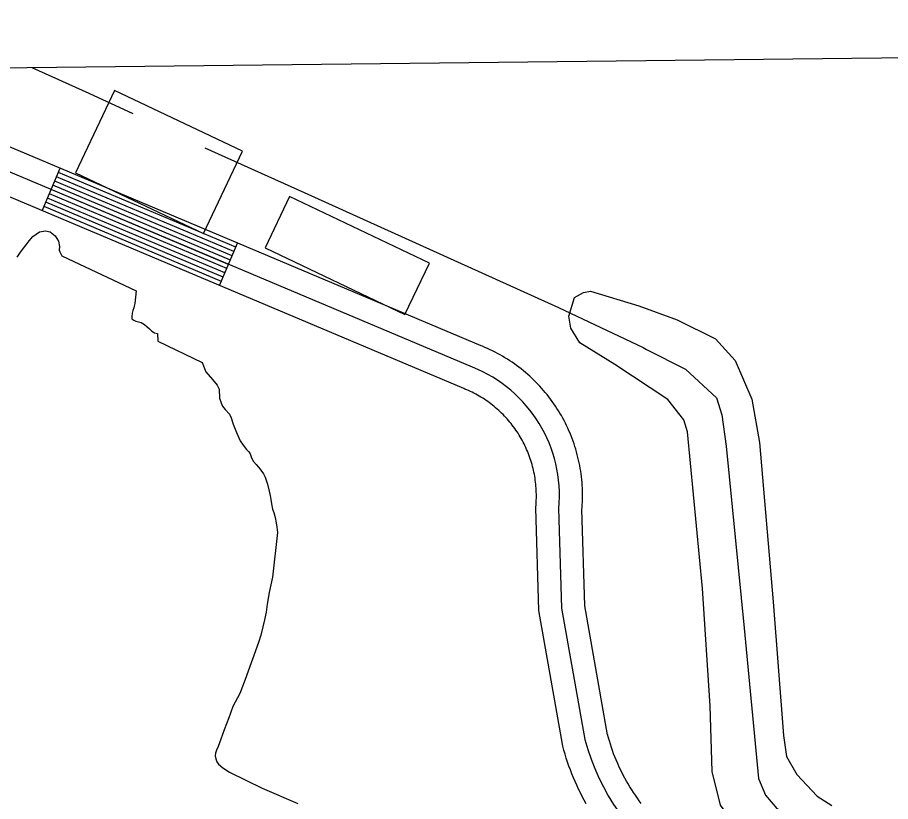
# Model space of a CAD drawing. Extents: x 3677843 to 3715951, y 511991 to 537744.
# Drawn here: x 3710721 to 3711288, y 535442 to 535951 of the extents above; entities that cross this region are included whole.
import ezdxf

# ---------------------------------------------------------------- set-up
doc = ezdxf.new("R2010")
doc.units = 0
for name, color, linetype in [('V-BLDG-OTLN', 7, 'Continuous'), ('V-FLOD-BASE', 7, 'Continuous'), ('V-GRID-FRAM', 7, 'Continuous'), ('V-LEVE-TOET', 7, 'Continuous'), ('V-ROAD-CNTR', 7, 'Continuous'), ('V-TOPO-SHOR', 7, 'Continuous')]:
    doc.layers.add(name, color=color, linetype=linetype)

msp = doc.modelspace()

# ---------------------------------------------------------------- linework, layer by layer
at = {"layer": 'V-BLDG-OTLN'}
for points in [[(3710784.33, 535903.4), (3710759, 535849.98), (3710842.08, 535810.58), (3710867.41, 535864.01)], [(3710898.07, 535834.6), (3710882.2, 535801.37), (3710972.95, 535758.03), (3710988.82, 535791.26)]]:
    msp.add_lwpolyline(points, close=True, dxfattribs=at)
at = {"layer": 'V-FLOD-BASE'}
for points in [[(3710730.58, 535918.39), (3710767.67, 535901.85), (3710796.25, 535888.64)], [(3710842.99, 535866.34), (3710907.43, 535837.19), (3711072.61, 535762.52), (3711127.51, 535736.57), (3711129.78, 535735.2), (3711155.19, 535722.45), (3711175.15, 535703.81), (3711178.76, 535692.91), (3711181.46, 535672.47), (3711193.11, 535554.41), (3711202.52, 535456.78), (3711207.05, 535445.87), (3711214.3, 535437.23), (3711223.38, 535433.59), (3711336.83, 535384.86), (3711656.31, 535254.14), (3712082.44, 535080.14), (3712213.59, 535027.76), (3712430.05, 534938.48), (3712641.53, 534851.94), (3712862.99, 534761.75), (3713123.47, 534655.17), (3713360.36, 534557.7), (3713578.92, 534468.77)]]:
    msp.add_lwpolyline(points, dxfattribs=at)
at = {"layer": 'V-GRID-FRAM'}
msp.add_lwpolyline([(3681899.57, 535587.09), (3713561.25, 535950.92), (3713778.1, 517769.29), (3682100.56, 517405.29), (3681899.57, 535587.09)], dxfattribs=at)
at = {"layer": 'V-LEVE-TOET'}
for points in [[(3711086.52, 535739.61), (3711080.63, 535749.16), (3711079.28, 535756.88), (3711082.93, 535769.13), (3711088.84, 535772.3), (3711093.38, 535773.2)], [(3711093.38, 535773.2), (3711124.69, 535763.63), (3711149.66, 535754.52), (3711174.61, 535742.22), (3711187.31, 535728.13), (3711198.17, 535703.15), (3711203.13, 535674.99), (3711212.08, 535571.45), (3711218.77, 535484.72), (3711220.58, 535471.1), (3711227.37, 535459.29), (3711240.52, 535445.19), (3711250.05, 535439.28)], [(3713579.05, 534458.16), (3713552.19, 534469.18), (3713347.07, 534557.08), (3712922.75, 534722.9), (3712731.25, 534806.69), (3712547.45, 534879.12), (3712350.5, 534960.65), (3712158.08, 535040.36), (3711954.77, 535120.99), (3711749.65, 535200.71), (3711542.71, 535287.25), (3711333.96, 535371.52), (3711208.25, 535418.45), (3711193.73, 535424.82), (3711183.29, 535432.1), (3711177.85, 535439.37), (3711172.43, 535461.17), (3711171.13, 535503.85), (3711166.23, 535580.14), (3711156.37, 535681.86), (3711154.11, 535689.58), (3711143.69, 535702.76), (3711109.21, 535725.51), (3711086.52, 535739.61)]]:
    msp.add_lwpolyline(points, dxfattribs=at)
at = {"layer": 'V-ROAD-CNTR'}
for p, q in [((3710737.41, 535825.35), (3710749.07, 535852.99)), ((3710852.58, 535776.77), (3710864.24, 535804.42))]:
    msp.add_line(p, q, dxfattribs=at)
for points in [[(3711059.22, 535712.82), (3711057.94, 535714.13), (3711056.65, 535715.42), (3711055.29, 535716.72), (3711053.97, 535717.94), (3711052.64, 535719.13), (3711051.22, 535720.37), (3711049.8, 535721.53), (3711048.41, 535722.66), (3711046.94, 535723.8), (3711045.46, 535724.9), (3711043.99, 535725.96), (3711042.52, 535726.98), (3711040.99, 535728.02), (3711039.42, 535729.02), (3711037.88, 535729.98), (3711036.31, 535730.91), (3711034.72, 535731.82), (3711033.11, 535732.71), (3711031.52, 535733.55), (3711029.87, 535734.38), (3711028.21, 535735.18), (3711026.58, 535735.93), (3711024.89, 535736.68), (3711023.22, 535737.38), (3711022.52, 535737.66), (3710644.18, 535897.22)], [(3711016.8, 535723.8), (3710639.3, 535883)], [(3711037.52, 535692.11), (3711036.61, 535693.04), (3711035.67, 535693.98), (3711034.77, 535694.84), (3711033.79, 535695.74), (3711032.78, 535696.64), (3711031.83, 535697.47), (3711030.83, 535698.29), (3711029.78, 535699.14), (3711028.77, 535699.93), (3711027.74, 535700.7), (3711026.67, 535701.46), (3711025.56, 535702.24), (3711024.5, 535702.95), (3711023.42, 535703.64), (3711022.31, 535704.33), (3711021.17, 535705.01), (3711020.04, 535705.66), (3711018.91, 535706.28), (3711017.73, 535706.9), (3711016.59, 535707.48), (3711015.41, 535708.04), (3711014.21, 535708.6), (3711013.02, 535709.13), (3711011.81, 535709.64), (3711011.07, 535709.93), (3710634.42, 535868.78)], [(3710861.91, 535798.89), (3710746.73, 535847.46)], [(3710863.08, 535801.65), (3710747.9, 535850.23)], [(3710859.58, 535793.36), (3710744.4, 535841.93)], [(3710860.74, 535796.12), (3710745.57, 535844.7)], [(3710857.25, 535787.83), (3710742.07, 535836.41)], [(3710858.41, 535790.6), (3710743.24, 535839.17)], [(3710854.92, 535782.3), (3710739.74, 535830.88)], [(3710856.08, 535785.07), (3710740.9, 535833.64)], [(3710853.75, 535779.54), (3710738.57, 535828.11)], [(3711126.41, 535440.51), (3711125.09, 535442.25), (3711123.83, 535443.99), (3711122.56, 535445.8), (3711121.34, 535447.59), (3711120.15, 535449.42), (3711118.98, 535451.29), (3711117.85, 535453.17), (3711116.76, 535455.03), (3711115.72, 535456.92), (3711114.67, 535458.89), (3711113.67, 535460.84), (3711112.72, 535462.77), (3711111.81, 535464.73), (3711110.9, 535466.78), (3711110.04, 535468.77), (3711109.24, 535470.75), (3711108.45, 535472.83), (3711107.68, 535474.9), (3711106.99, 535476.91), (3711106.31, 535479.02), (3711105.66, 535481.09), (3711105.06, 535483.21), (3711104.48, 535485.32), (3711104.52, 535485.15), (3711089.81, 535568.88), (3711087.89, 535631.7), (3711087.96, 535632.56), (3711088.08, 535634.42), (3711088.16, 535636.2), (3711088.23, 535638.03), (3711088.25, 535639.9), (3711088.24, 535641.68), (3711088.21, 535643.51), (3711088.14, 535645.38), (3711088.03, 535647.19), (3711087.9, 535649.03), (3711087.73, 535650.81), (3711087.54, 535652.62), (3711087.31, 535654.48), (3711087.04, 535656.3), (3711086.75, 535658.07), (3711086.43, 535659.86), (3711086.07, 535661.67), (3711085.69, 535663.47), (3711085.26, 535665.26), (3711084.82, 535667), (3711084.34, 535668.78), (3711083.82, 535670.56), (3711083.29, 535672.27), (3711082.72, 535674.02), (3711082.11, 535675.76), (3711081.48, 535677.47), (3711080.82, 535679.16), (3711080.13, 535680.88), (3711079.39, 535682.58), (3711078.66, 535684.21), (3711077.89, 535685.85), (3711077.08, 535687.51), (3711076.23, 535689.16), (3711075.38, 535690.73), (3711074.49, 535692.35), (3711073.54, 535693.97), (3711072.61, 535695.49), (3711071.65, 535697.02), (3711070.63, 535698.59), (3711069.6, 535700.09), (3711068.54, 535701.59), (3711067.47, 535703.05), (3711066.38, 535704.49), (3711065.22, 535705.97), (3711064.08, 535707.37), (3711062.91, 535708.75), (3711061.67, 535710.17), (3711060.45, 535711.5), (3711059.22, 535712.82)], [(3711090.66, 535440.24), (3711089.34, 535442.63), (3711088.09, 535444.98), (3711086.87, 535447.37), (3711085.66, 535449.82), (3711084.51, 535452.3), (3711083.42, 535454.74), (3711082.35, 535457.23), (3711081.32, 535459.79), (3711080.37, 535462.27), (3711079.43, 535464.8), (3711078.54, 535467.38), (3711077.7, 535469.96), (3711076.9, 535472.55), (3711076.17, 535475.14), (3711075.45, 535477.73), (3711075.15, 535478.94), (3711059.89, 535565.81), (3711057.85, 535632.54), (3711058.05, 535634.82), (3711058.13, 535636.07), (3711058.19, 535637.42), (3711058.24, 535638.74), (3711058.25, 535640), (3711058.24, 535641.35), (3711058.22, 535642.66), (3711058.17, 535643.92), (3711058.1, 535645.23), (3711058, 535646.54), (3711057.88, 535647.87), (3711057.74, 535649.17), (3711057.58, 535650.43), (3711057.39, 535651.7), (3711057.18, 535653.03), (3711056.95, 535654.32), (3711056.69, 535655.6), (3711056.42, 535656.85), (3711056.12, 535658.12), (3711055.8, 535659.42), (3711055.46, 535660.67), (3711055.1, 535661.89), (3711054.7, 535663.17), (3711054.3, 535664.4), (3711053.87, 535665.63), (3711053.42, 535666.86), (3711052.94, 535668.09), (3711052.46, 535669.28), (3711051.95, 535670.46), (3711051.4, 535671.69), (3711050.84, 535672.88), (3711050.27, 535674.03), (3711049.69, 535675.17), (3711049.04, 535676.36), (3711048.42, 535677.49), (3711047.78, 535678.58), (3711047.08, 535679.73), (3711046.37, 535680.86), (3711045.69, 535681.91), (3711044.94, 535683), (3711044.19, 535684.06), (3711043.41, 535685.13), (3711042.62, 535686.18), (3711041.83, 535687.18), (3711040.99, 535688.2), (3711040.14, 535689.21), (3711039.31, 535690.17), (3711038.42, 535691.14), (3711037.52, 535692.11)], [(3711089.84, 535482.05), (3711074.85, 535567.34), (3711072.87, 535632.12)]]:
    msp.add_lwpolyline(points, dxfattribs=at)
for centre, radius, start, end in [((3710983.44, 535640.41), 89.81, 354.7057, 68.196), ((3711225.57, 535516.79), 140.11, 194.3577, 237.5772)]:
    msp.add_arc(centre, radius, start, end, dxfattribs=at)
at = {"layer": 'V-TOPO-SHOR'}
for points in [[(3710721.15, 535795.35), (3710722.81, 535797.77), (3710724.59, 535800.18), (3710726.89, 535803.36), (3710728.93, 535805.77), (3710731.35, 535808.7), (3710735.55, 535811.61), (3710739.62, 535812.37), (3710742.55, 535811.73), (3710745.85, 535809.05), (3710748.01, 535805.61), (3710748.52, 535802.18), (3710748.51, 535799.89), (3710748.77, 535798.74), (3710750.03, 535796.19), (3710798.48, 535773.34), (3710797.57, 535765.2), (3710797.19, 535763.54), (3710796.8, 535762.27), (3710796.29, 535760.62), (3710795.91, 535758.97), (3710795.52, 535756.67), (3710795.65, 535755.53), (3710795.65, 535755.28), (3710796.92, 535754.26), (3710798.19, 535753.62), (3710799.84, 535753.23), (3710801.62, 535752.72), (3710803.78, 535751.57), (3710805.31, 535750.3), (3710806.96, 535748.77), (3710808.61, 535747.24), (3710810.26, 535746.22), (3710812.17, 535745.58), (3710812.54, 535740.74), (3710841.28, 535726.95), (3710843.69, 535720.71), (3710847.88, 535715.74), (3710850.92, 535712.05)], [(3710850.92, 535712.05), (3710852.19, 535709.63), (3710852.56, 535703.78), (3710853.58, 535700.72), (3710854.46, 535698.56), (3710856.24, 535696.26), (3710858.91, 535693.2), (3710860.05, 535690.91), (3710861.44, 535686.71), (3710863.6, 535681.49), (3710865.88, 535675.89), (3710867.78, 535673.09), (3710870.07, 535670.41), (3710871.59, 535668.88), (3710872.48, 535667.61), (3710873.11, 535665.7), (3710873.75, 535664.17), (3710874.64, 535662.64), (3710876.29, 535660.6), (3710877.81, 535658.82), (3710879.34, 535656.91), (3710881.11, 535654.61), (3710882.13, 535652.45), (3710883.65, 535647.87), (3710884.78, 535643.28), (3710885.42, 535640.48), (3710885.79, 535637.81), (3710886.17, 535635.14), (3710886.93, 535631.7), (3710887.69, 535629.41), (3710888.57, 535626.1), (3710889.33, 535622.66), (3710889.84, 535619.86), (3710890.21, 535616.43), (3710886.86, 535587.42), (3710884.68, 535577.5), (3710883.52, 535569.87), (3710882.88, 535564.65), (3710881.72, 535559.69), (3710880.7, 535555.11), (3710879.41, 535549.77), (3710877.88, 535545.07), (3710869.19, 535521.03), (3710865.61, 535512), (3710861.27, 535503.49), (3710859.61, 535499.16), (3710858.59, 535496.11), (3710855.52, 535488.35), (3710853.35, 535482.25), (3710852.45, 535479.96), (3710851.56, 535477.42), (3710850.54, 535475.13), (3710849.9, 535473.1), (3710849.77, 535471.44), (3710850.14, 535469.4), (3710850.78, 535467.62), (3710851.92, 535465.97), (3710854.71, 535463.54), (3710859.04, 535460.74), (3710880.27, 535450.52), (3710903.41, 535440.43)]]:
    msp.add_lwpolyline(points, dxfattribs=at)

doc.saveas('drawing.dxf')
